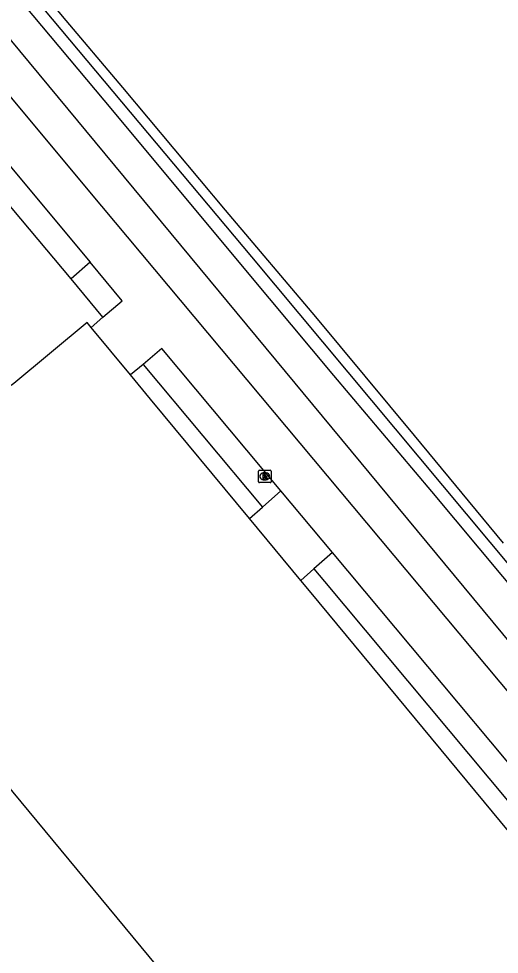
# Model space of a CAD drawing. Extents: x 159489 to 160304, y 383826 to 384530.
# Drawn here: x 160138.6 to 160177, y 384153.5 to 384228.1 of the extents above; entities that cross this region are included whole.
import ezdxf

# ---------------------------------------------------------------- set-up
doc = ezdxf.new("R2010")
doc.units = 0
for name, color, linetype in [('IMGEO_Geluidsscherm', 7, 'Continuous'), ('IMGEO_Grasland_overig', 7, 'Continuous'), ('IMGEO_Muur', 7, 'Continuous'), ('IMGEO_Pand', 7, 'Continuous'), ('IMGEO_Rijbaan_lokaal_gesloten', 7, 'Continuous'), ('IMGEO_Rijbaan_lokaal_open', 7, 'Continuous'), ('IMGEO_Rioolput', 7, 'Continuous'), ('IMGEO_Spoorbaan_halfverhard', 7, 'Continuous'), ('IMGEO_Voetpad_halfverhard', 7, 'Continuous'), ('IMGEO_Voetpad_open', 7, 'Continuous')]:
    doc.layers.add(name, color=color, linetype=linetype)

msp = doc.modelspace()

# ---------------------------------------------------------------- linework, layer by layer
at = {"layer": 'IMGEO_Geluidsscherm'}
msp.add_lwpolyline([(160076.399, 384303.987), (160093.251, 384283.877), (160104.561, 384270.263), (160103.461, 384269.318), (160112.52, 384258.547), (160113.623, 384259.469), (160145.412, 384221.597), (160158.605, 384205.791), (160163.734, 384199.645), (160171.539, 384190.406), (160181, 384179.113), (160186.371, 384172.614), (160204.752, 384150.63), (160216.797, 384136.229), (160242.245, 384105.797), (160248.32, 384098.527), (160249.626, 384096.925)], dxfattribs=at)
at = {"layer": 'IMGEO_Grasland_overig'}
for points in [[(160038.479, 384346.386), (160042.798, 384341.166), (160045.966, 384337.336), (160083.805, 384291.696), (160118.374, 384250), (160248.732, 384092.813), (160250.333, 384090.882), (160250.266, 384090.825)], [(160260.206, 384085.794), (160260.078, 384086.073), (160157.223, 384209.094), (160128.866, 384242.896), (160113.685, 384260.808)]]:
    msp.add_lwpolyline(points, dxfattribs=at)
at = {"layer": 'IMGEO_Muur'}
msp.add_lwpolyline([(160045.966, 384337.336), (160118.374, 384250), (160248.732, 384092.813), (160250.333, 384090.882)], dxfattribs=at)
at = {"layer": 'IMGEO_Pand'}
for points in [[(160144.394, 384203.483), (160144.079, 384203.863), (160138.24, 384199.022), (160138.039, 384198.856)], [(160147.54, 384199.691), (160144.394, 384203.483)], [(160157.032, 384188.25), (160149.132, 384197.772), (160147.54, 384199.691)], [(160130.565, 384192.66), (160122.173, 384185.703), (160205.3, 384085.415), (160222.285, 384099.453)], [(160161.119, 384183.323), (160157.032, 384188.25)], [(160226.589, 384103.01), (160227.278, 384103.58), (160190.89, 384147.439), (160161.941, 384182.333), (160161.119, 384183.323)]]:
    msp.add_lwpolyline(points, dxfattribs=at)
at = {"layer": 'IMGEO_Rijbaan_lokaal_gesloten'}
for points in [[(160039.8, 384338.91), (160053.305, 384322.646), (160053.522, 384322.815), (160079.22, 384292.325), (160144.151, 384214.441), (160211.908, 384133.533), (160232.846, 384106.858), (160241.747, 384095.905), (160240.991, 384095.299), (160233.083, 384088.757), (160231.727, 384087.658), (160222.285, 384099.453)], [(160092.104, 384271.265), (160144.318, 384208.667)], [(160145.346, 384204.295), (160146.882, 384205.605), (160144.318, 384208.667)], [(160144.394, 384203.483), (160145.346, 384204.295)], [(160159.531, 384190.452), (160150.044, 384201.794), (160148.546, 384200.535)], [(160148.546, 384200.535), (160147.54, 384199.691)], [(160163.657, 384185.532), (160159.531, 384190.452)], [(160228.472, 384104.658), (160229.425, 384105.468), (160209.02, 384131.35), (160163.657, 384185.532)]]:
    msp.add_lwpolyline(points, dxfattribs=at)
at = {"layer": 'IMGEO_Rijbaan_lokaal_open'}
for points in [[(160158.062, 384189.157), (160159.531, 384190.452)], [(160157.032, 384188.25), (160158.062, 384189.157)], [(160163.657, 384185.532), (160162.174, 384184.241)], [(160162.174, 384184.241), (160161.119, 384183.323)]]:
    msp.add_lwpolyline(points, dxfattribs=at)
at = {"layer": 'IMGEO_Rioolput'}
for p, q in [((160157.751, 384191.185), (160157.751, 384192.037)), ((160157.826, 384192.111), (160158.678, 384192.111)), ((160158.239, 384191.891), (160158.264, 384191.891)), ((160158.752, 384192.037), (160158.752, 384191.185)), ((160158.678, 384191.111), (160157.826, 384191.111)), ((160158.262, 384191.331), (160158.237, 384191.331))]:
    msp.add_line(p, q, dxfattribs=at)
for points in [[(160157.751, 384191.185), (160157.751, 384192.037)], [(160157.826, 384192.111), (160158.678, 384192.111)], [(160158.34, 384191.809), (160158.088, 384191.811), (160158.088, 384191.411)], [(160158.266, 384191.73), (160158.212, 384191.73), (160158.212, 384191.649)], [(160158.212, 384191.649), (160158.264, 384191.649)], [(160158.752, 384192.037), (160158.752, 384191.185)], [(160158.678, 384191.111), (160157.826, 384191.111)], [(160158.088, 384191.411), (160158.212, 384191.411), (160158.212, 384191.573), (160158.223, 384191.573)], [(160158.27, 384191.544), (160158.341, 384191.411), (160158.481, 384191.411), (160158.416, 384191.537)]]:
    msp.add_lwpolyline(points, dxfattribs=at)
for centre, radius, start, end in [((160157.828, 384192.035), 0.0765, 91.55205, 178.44795), ((160157.828, 384192.035), 0.0765, 91.55205, 178.44795), ((160158.248, 384191.838), 0.19, 274.7715, 282.96867), ((160158.272, 384191.634), 0.0964, 77.00612, 93.18647), ((160158.286, 384191.691), 0.0378, 276.66336, 79.67722), ((160158.339, 384191.699), 0.109, 350.36119, 89.41601), ((160158.337, 384191.699), 0.112, 277.58423, 350.98172), ((160158.676, 384192.035), 0.0765, 1.55205, 88.44795), ((160158.676, 384192.035), 0.0765, 1.55205, 88.44795), ((160157.828, 384191.187), 0.0765, 181.55205, 268.44795), ((160157.828, 384191.187), 0.0765, 181.55205, 268.44795), ((160158.222, 384191.52), 0.0533, 26.02933, 88.69889), ((160158.321, 384191.484), 0.108, 29.51342, 73.79051), ((160158.676, 384191.187), 0.0765, 271.55205, 358.44795), ((160158.676, 384191.187), 0.0765, 271.55205, 358.44795)]:
    msp.add_arc(centre, radius, start, end, dxfattribs=at)
for centre, major_axis, ratio, start_param, end_param in [((160158.238, 384191.611), (-0.387, 0.002), 0.722429, 4.712389, 7.853982), ((160158.263, 384191.611), (-0.39, 0.002), 0.717154, 1.570796, 4.712389)]:
    msp.add_ellipse(centre, major_axis=major_axis, ratio=ratio, start_param=start_param, end_param=end_param, dxfattribs=at)
at = {"layer": 'IMGEO_Spoorbaan_halfverhard'}
msp.add_lwpolyline([(160083.82, 384298.032), (160092.408, 384287.749), (160097.082, 384282.156), (160105.081, 384272.664), (160109.504, 384267.235), (160114.731, 384261.017), (160122.874, 384251.324), (160127.038, 384246.312), (160136.753, 384234.73), (160142.095, 384228.275), (160146.906, 384222.603), (160155.099, 384212.809), (160162.301, 384204.329), (160170.163, 384194.872), (160177.279, 384186.277)], dxfattribs=at)
at = {"layer": 'IMGEO_Voetpad_halfverhard'}
for points in [[(160142.799, 384207.359), (160135.441, 384216.099)], [(160148.546, 384200.535), (160158.062, 384189.157)], [(160162.174, 384184.241), (160163.021, 384183.228), (160207.47, 384130.084), (160227.896, 384104.192), (160228.472, 384104.658)]]:
    msp.add_lwpolyline(points, dxfattribs=at)
at = {"layer": 'IMGEO_Voetpad_open'}
for points in [[(160144.318, 384208.667), (160142.799, 384207.359)], [(160145.346, 384204.295), (160142.799, 384207.359)]]:
    msp.add_lwpolyline(points, dxfattribs=at)

doc.saveas('drawing.dxf')
